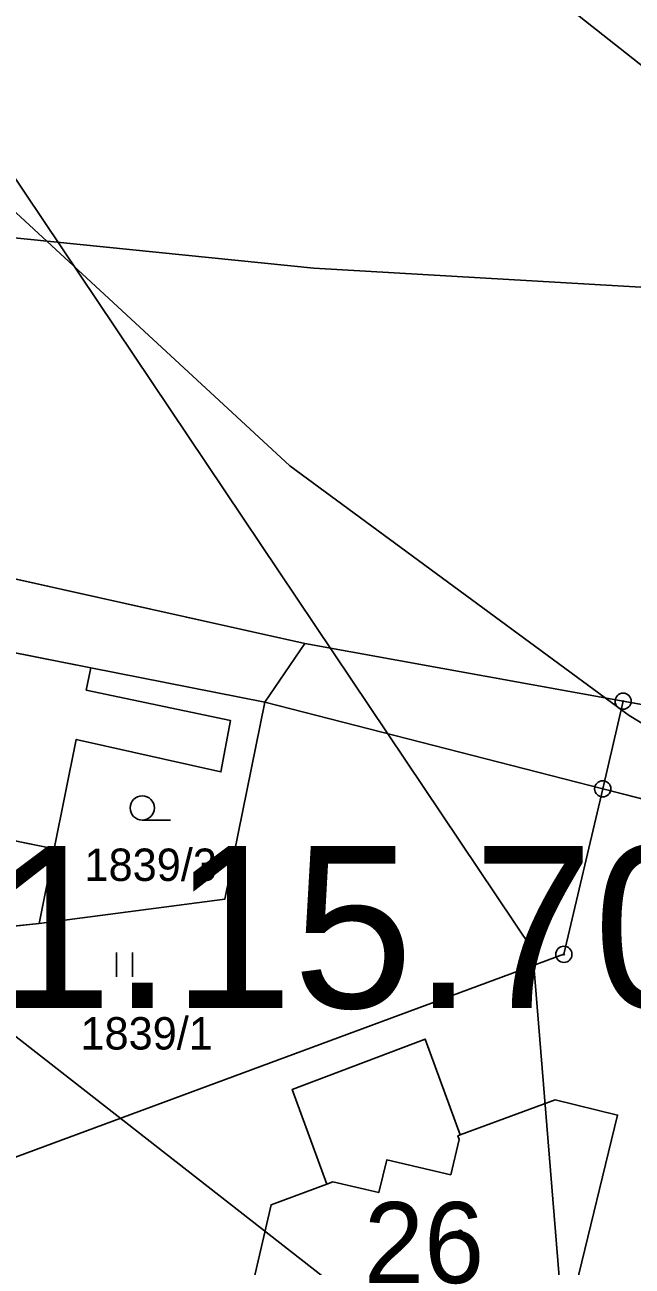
# Model space of a CAD drawing. Extents: x -706130 to -698555, y -971544 to -967260.
# Drawn here: x -703394.2 to -703356.7, y -970570.2 to -970493.5 of the extents above; entities that cross this region are included whole.
import ezdxf

# ---------------------------------------------------------------- set-up
doc = ezdxf.new("R2010")
doc.units = 0
for name, color, linetype in [('_Doplněk budov pro zastavěnost', 7, 'Continuous'), ('Archeologická naleziště S', 7, 'Continuous'), ('BPEJ hranice S', 7, 'Continuous'), ('BPEJ I-II trida ochrany S', 7, 'Continuous'), ('Docházková izochrona - VLAK N', 7, 'Continuous'), ('Hranice intravilán', 7, 'Continuous'), ('KN_Budovy', 7, 'Continuous'), ('KN_Budovy_cisla_domovni', 7, 'Continuous'), ('KN_Hranice_parcel', 7, 'Continuous'), ('KN_Hranice_parcel_vnitrni_kresba', 7, 'Continuous'), ('KN_Parcelni cisla', 7, 'Continuous'), ('KN_Polygon parcely', 7, 'Continuous'), ('KN_POZEMKY_13_ZASTAVENA PLOCHA', 7, 'Continuous'), ('KN_POZEMKY_14_OSTATNI PLOCHA', 7, 'Continuous'), ('KN_POZEMKY_2_ORNA PUDA', 7, 'Continuous'), ('KN_POZEMKY_5_ZAHRADA', 7, 'Continuous'), ('KN_POZEMKY_7_TTP', 7, 'Continuous'), ('KN_VYUZITI_17_ostatni plocha_ostatni komunikace', 7, 'Continuous'), ('KN_Značky bodu BP', 7, 'Continuous'), ('KN_Značky budov', 7, 'Continuous'), ('KN_Značky kultur', 7, 'Continuous'), ('Plochy smíšené obytné venkovské S', 7, 'Continuous'), ('Plochy zemědělské všeobecné CELEK S', 7, 'Continuous'), ('Regulační bloky v krajině S', 7, 'Continuous'), ('Regulační bloky zastavěné S', 7, 'Continuous'), ('Regulační kódy zastavěné S', 7, 'Continuous'), ('VÝŠKOPIS_vrstevnice doplňková', 7, 'Continuous'), ('VÝŠKOPIS_vrstevnice hlavní', 7, 'Continuous'), ('VÝŠKOPIS_vrstevnice zesílená', 7, 'Continuous'), ('Zastavene uzemi N', 7, 'Continuous'), ('Zastavene uzemi plochy N', 7, 'Continuous')]:
    doc.layers.add(name, color=color, linetype=linetype)

msp = doc.modelspace()

# ---------------------------------------------------------------- linework, layer by layer
at = {"layer": '_Doplněk budov pro zastavěnost'}
for p, q in [((-703372.31, -970565.63), (-703371.82, -970563.61)), ((-703371.82, -970563.61), (-703367.86, -970564.53)), ((-703375.52, -970565.11), (-703375.14, -970564.97)), ((-703375.14, -970564.97), (-703372.31, -970565.63))]:
    msp.add_line(p, q, dxfattribs=at)
for points in [[(-703367.28, -970562.06), (-703369.45, -970556.15), (-703377.65, -970559.26), (-703375.52, -970565.11)], [(-703367.86, -970564.53), (-703367.34, -970562.36), (-703367.42, -970562.12), (-703367.28, -970562.06)]]:
    msp.add_lwpolyline(points, dxfattribs=at)
at = {"layer": 'Archeologická naleziště S'}
msp.add_lwpolyline([(-703408.701, -970993.876), (-703586.125, -970875.938), (-703659.438, -970897.188), (-703878.375, -970326.375), (-703591.188, -970210.375), (-703362.812, -970550.625), (-703335.438, -970886.438), (-703375.42, -970994.479)], dxfattribs=at)
at = {"layer": 'BPEJ hranice S'}
for points in [[(-703463.405, -970495.684), (-703451.718, -970497.567), (-703418.444, -970504.295), (-703376.321, -970508.545), (-703315.36, -970512.086)], [(-703315.36, -970512.086), (-703376.321, -970508.545), (-703418.444, -970504.295), (-703451.718, -970497.567), (-703463.405, -970495.684)]]:
    msp.add_lwpolyline(points, dxfattribs=at)
at = {"layer": 'BPEJ I-II trida ochrany S'}
msp.add_lwpolyline([(-703418.444, -970504.295), (-703376.321, -970508.545), (-703315.36, -970512.086)], dxfattribs=at)
at = {"layer": 'Docházková izochrona - VLAK N'}
msp.add_circle((-704165.451, -969778.767), 800, dxfattribs=at)
at = {"layer": 'Hranice intravilán'}
msp.add_lwpolyline([(-703365.42, -970619.95), (-703382.32, -970616.38), (-703428.02, -970606.74), (-703428.84, -970604.59), (-703432.78, -970597.04), (-703442.73, -970579.48), (-703443.67, -970577.78), (-703428.94, -970564.62), (-703425.03, -970568.31), (-703418.41, -970559.46), (-703413.84, -970553.08), (-703412.63, -970551.07), (-703393.3, -970549.01), (-703381.83, -970547.52), (-703379.35, -970535.34), (-703376.88, -970531.73), (-703429.22, -970520.08), (-703466.65, -970511.21)], dxfattribs=at)
at = {"layer": 'KN_Budovy'}
msp.add_lwpolyline([(-703380.22, -970571.81), (-703361.34, -970576.35), (-703361.28, -970576.09), (-703360.14, -970571.44), (-703357.55, -970560.85), (-703361.42, -970559.91), (-703367.28, -970562.06), (-703367.42, -970562.12), (-703367.34, -970562.36), (-703367.86, -970564.53), (-703371.82, -970563.61), (-703372.31, -970565.63), (-703375.14, -970564.97), (-703375.52, -970565.11), (-703378.95, -970566.38)], close=True, dxfattribs=at)
at = {"layer": 'KN_Hranice_parcel'}
for p, q in [((-703390.1, -970533.22), (-703407.32, -970529.83)), ((-703390.38, -970534.6), (-703390.1, -970533.22)), ((-703379.35, -970535.34), (-703390.1, -970533.22)), ((-703358.47, -970540.7), (-703379.35, -970535.34)), ((-703358.47, -970540.7), (-703357.21, -970535.29)), ((-703392.37, -970544.4), (-703391, -970537.65)), ((-703360.87, -970550.92), (-703358.47, -970540.7)), ((-703404.84, -970541.87), (-703392.37, -970544.4)), ((-703392.37, -970544.4), (-703393.3, -970549.01)), ((-703393.3, -970549.01), (-703412.63, -970551.07))]:
    msp.add_line(p, q, dxfattribs=at)
for points in [[(-703466.65, -970511.21), (-703429.22, -970520.08), (-703376.88, -970531.73), (-703357.21, -970535.29)], [(-703391, -970537.65), (-703382.06, -970539.66), (-703381.47, -970536.49), (-703390.38, -970534.6)], [(-703379.35, -970535.34), (-703381.83, -970547.52), (-703393.3, -970549.01)], [(-703357.21, -970535.29), (-703350.81, -970536.45), (-703288.68, -970548.2)], [(-703290.9, -970553.82), (-703351.19, -970542.57), (-703358.47, -970540.7)], [(-703415.73, -970559.64), (-703395.73, -970563.8), (-703360.87, -970550.92)], [(-703360.14, -970571.44), (-703356.16, -970572.4), (-703357.27, -970577.03), (-703361.28, -970576.09), (-703361.34, -970576.35), (-703380.22, -970571.81), (-703378.95, -970566.38), (-703375.52, -970565.11), (-703377.65, -970559.26), (-703369.45, -970556.15), (-703367.28, -970562.06), (-703361.42, -970559.91), (-703357.55, -970560.85), (-703360.14, -970571.44)]]:
    msp.add_lwpolyline(points, dxfattribs=at)
at = {"layer": 'KN_Hranice_parcel_vnitrni_kresba'}
msp.add_lwpolyline([(-703375.52, -970565.11), (-703375.14, -970564.97), (-703372.31, -970565.63), (-703371.82, -970563.61), (-703367.86, -970564.53), (-703367.34, -970562.36), (-703367.42, -970562.12), (-703367.28, -970562.06)], dxfattribs=at)
at = {"layer": 'KN_Polygon parcely'}
msp.add_lwpolyline([(-703351.24, -970400.63), (-703394.73, -970395.4), (-703520.6, -970377.03), (-703510.55, -970383.21), (-703506.95, -970413.21), (-703484.02, -970445.4), (-703480.87, -970449.81), (-703455.3, -970456.92), (-703458.01, -970469.87), (-703466.65, -970511.21), (-703429.22, -970520.08), (-703376.88, -970531.73), (-703357.21, -970535.29), (-703350.81, -970536.45)], dxfattribs=at)
for points in [[(-703358.47, -970540.7), (-703357.21, -970535.29), (-703376.88, -970531.73), (-703429.22, -970520.08), (-703466.65, -970511.21), (-703467.36, -970514.61), (-703477.81, -970512.87), (-703486.67, -970511.37), (-703497.27, -970509.64), (-703493.77, -970514.19), (-703471.7, -970516.59), (-703430.69, -970526.61), (-703416, -970528.12), (-703412.23, -970528.86), (-703407.32, -970529.83), (-703390.1, -970533.22), (-703379.35, -970535.34)], [(-703404.84, -970541.87), (-703392.37, -970544.4), (-703391, -970537.65), (-703382.06, -970539.66), (-703381.47, -970536.49), (-703390.38, -970534.6), (-703390.1, -970533.22), (-703407.32, -970529.83), (-703407.57, -970531.05), (-703409.57, -970540.91)], [(-703393.3, -970549.01), (-703381.83, -970547.52), (-703379.35, -970535.34), (-703390.1, -970533.22), (-703390.38, -970534.6), (-703381.47, -970536.49), (-703382.06, -970539.66), (-703391, -970537.65), (-703392.37, -970544.4)], [(-703412.63, -970551.07), (-703411.56, -970553.06), (-703415.73, -970559.64), (-703395.73, -970563.8), (-703360.87, -970550.92), (-703358.47, -970540.7), (-703379.35, -970535.34), (-703381.83, -970547.52), (-703393.3, -970549.01)], [(-703357.21, -970535.29), (-703358.47, -970540.7), (-703351.19, -970542.57), (-703290.9, -970553.82), (-703288.68, -970548.2), (-703350.81, -970536.45)], [(-703358.47, -970540.7), (-703360.87, -970550.92), (-703395.73, -970563.8), (-703415.73, -970559.64), (-703426, -970573.71), (-703429.75, -970571.46), (-703442.73, -970579.48), (-703432.78, -970597.04), (-703428.84, -970604.59), (-703428.02, -970606.74), (-703422.48, -970604.01), (-703384.66, -970612.56), (-703377.38, -970611.67), (-703317.53, -970574.74), (-703279.17, -970555.67), (-703290.9, -970553.82), (-703351.19, -970542.57)], [(-703404.84, -970541.87), (-703409.57, -970540.91), (-703414.69, -970541.02), (-703412.63, -970551.07), (-703393.3, -970549.01), (-703392.37, -970544.4)], [(-703360.14, -970571.44), (-703357.55, -970560.85), (-703361.42, -970559.91), (-703367.28, -970562.06), (-703369.45, -970556.15), (-703377.65, -970559.26), (-703375.52, -970565.11), (-703378.95, -970566.38), (-703380.22, -970571.81), (-703361.34, -970576.35), (-703361.28, -970576.09), (-703357.27, -970577.03), (-703356.16, -970572.4)], [(-703360.14, -970571.44), (-703356.16, -970572.4), (-703357.27, -970577.03), (-703361.28, -970576.09), (-703361.34, -970576.35), (-703380.22, -970571.81), (-703378.95, -970566.38), (-703375.52, -970565.11), (-703377.65, -970559.26), (-703369.45, -970556.15), (-703367.28, -970562.06), (-703361.42, -970559.91), (-703357.55, -970560.85)]]:
    msp.add_lwpolyline(points, close=True, dxfattribs=at)
at = {"layer": 'KN_POZEMKY_13_ZASTAVENA PLOCHA'}
for p, q in [((-703407.32, -970529.83), (-703390.1, -970533.22)), ((-703390.1, -970533.22), (-703390.38, -970534.6)), ((-703390.38, -970534.6), (-703381.47, -970536.49)), ((-703381.47, -970536.49), (-703382.06, -970539.66)), ((-703391, -970537.65), (-703392.37, -970544.4)), ((-703382.06, -970539.66), (-703391, -970537.65)), ((-703392.37, -970544.4), (-703404.84, -970541.87)), ((-703377.65, -970559.26), (-703369.45, -970556.15)), ((-703369.45, -970556.15), (-703367.28, -970562.06)), ((-703375.52, -970565.11), (-703377.65, -970559.26)), ((-703367.28, -970562.06), (-703361.42, -970559.91)), ((-703361.42, -970559.91), (-703357.55, -970560.85)), ((-703357.55, -970560.85), (-703360.14, -970571.44)), ((-703378.95, -970566.38), (-703375.52, -970565.11)), ((-703380.22, -970571.81), (-703378.95, -970566.38))]:
    msp.add_line(p, q, dxfattribs=at)
at = {"layer": 'KN_POZEMKY_14_OSTATNI PLOCHA'}
for p, q in [((-703429.22, -970520.08), (-703376.88, -970531.73)), ((-703390.1, -970533.22), (-703407.32, -970529.83)), ((-703376.88, -970531.73), (-703357.21, -970535.29)), ((-703379.35, -970535.34), (-703390.1, -970533.22)), ((-703358.47, -970540.7), (-703379.35, -970535.34)), ((-703357.21, -970535.29), (-703358.47, -970540.7)), ((-703358.47, -970540.7), (-703357.21, -970535.29)), ((-703357.21, -970535.29), (-703350.81, -970536.45)), ((-703351.19, -970542.57), (-703358.47, -970540.7))]:
    msp.add_line(p, q, dxfattribs=at)
at = {"layer": 'KN_POZEMKY_2_ORNA PUDA'}
for p, q in [((-703376.88, -970531.73), (-703429.22, -970520.08)), ((-703357.21, -970535.29), (-703376.88, -970531.73)), ((-703350.81, -970536.45), (-703357.21, -970535.29))]:
    msp.add_line(p, q, dxfattribs=at)
at = {"layer": 'KN_POZEMKY_5_ZAHRADA'}
for p, q in [((-703390.38, -970534.6), (-703390.1, -970533.22)), ((-703390.1, -970533.22), (-703379.35, -970535.34)), ((-703381.47, -970536.49), (-703390.38, -970534.6)), ((-703379.35, -970535.34), (-703381.83, -970547.52)), ((-703382.06, -970539.66), (-703381.47, -970536.49)), ((-703392.37, -970544.4), (-703391, -970537.65)), ((-703391, -970537.65), (-703382.06, -970539.66)), ((-703404.84, -970541.87), (-703392.37, -970544.4)), ((-703393.3, -970549.01), (-703392.37, -970544.4)), ((-703392.37, -970544.4), (-703393.3, -970549.01)), ((-703381.83, -970547.52), (-703393.3, -970549.01)), ((-703393.3, -970549.01), (-703412.63, -970551.07))]:
    msp.add_line(p, q, dxfattribs=at)
at = {"layer": 'KN_POZEMKY_7_TTP'}
for p, q in [((-703381.83, -970547.52), (-703379.35, -970535.34)), ((-703379.35, -970535.34), (-703358.47, -970540.7)), ((-703360.87, -970550.92), (-703358.47, -970540.7)), ((-703358.47, -970540.7), (-703360.87, -970550.92)), ((-703358.47, -970540.7), (-703351.19, -970542.57)), ((-703393.3, -970549.01), (-703381.83, -970547.52)), ((-703412.63, -970551.07), (-703393.3, -970549.01)), ((-703395.73, -970563.8), (-703360.87, -970550.92)), ((-703360.87, -970550.92), (-703395.73, -970563.8)), ((-703369.45, -970556.15), (-703377.65, -970559.26)), ((-703367.28, -970562.06), (-703369.45, -970556.15)), ((-703377.65, -970559.26), (-703375.52, -970565.11)), ((-703361.42, -970559.91), (-703367.28, -970562.06)), ((-703357.55, -970560.85), (-703361.42, -970559.91)), ((-703360.14, -970571.44), (-703357.55, -970560.85)), ((-703375.52, -970565.11), (-703378.95, -970566.38)), ((-703378.95, -970566.38), (-703380.22, -970571.81))]:
    msp.add_line(p, q, dxfattribs=at)
at = {"layer": 'KN_VYUZITI_17_ostatni plocha_ostatni komunikace'}
for p, q in [((-703429.22, -970520.08), (-703376.88, -970531.73)), ((-703390.1, -970533.22), (-703407.32, -970529.83)), ((-703376.88, -970531.73), (-703357.21, -970535.29)), ((-703379.35, -970535.34), (-703390.1, -970533.22)), ((-703358.47, -970540.7), (-703379.35, -970535.34)), ((-703357.21, -970535.29), (-703358.47, -970540.7)), ((-703358.47, -970540.7), (-703357.21, -970535.29)), ((-703357.21, -970535.29), (-703350.81, -970536.45)), ((-703351.19, -970542.57), (-703358.47, -970540.7))]:
    msp.add_line(p, q, dxfattribs=at)
at = {"layer": 'KN_Značky bodu BP'}
for centre, radius in [((-703357.21, -970535.29), 0.5), ((-703357.21, -970535.29), 0.0303), ((-703358.47, -970540.7), 0.5), ((-703358.47, -970540.7), 0.0303), ((-703360.87, -970550.92), 0.5), ((-703360.87, -970550.92), 0.0303)]:
    msp.add_circle(centre, radius, dxfattribs=at)
at = {"layer": 'KN_Značky budov'}
msp.add_circle((-703367.287, -970568.129), 0.175, dxfattribs=at)
at = {"layer": 'KN_Značky kultur'}
for p, q in [((-703386.923, -970542.63), (-703385.173, -970542.63)), ((-703388.521, -970552.31), (-703388.521, -970550.81)), ((-703387.52, -970552.31), (-703387.52, -970550.81))]:
    msp.add_line(p, q, dxfattribs=at)
msp.add_circle((-703386.923, -970541.88), 0.75, dxfattribs=at)
at = {"layer": 'Plochy smíšené obytné venkovské S'}
for p, q in [((-703376.88, -970531.73), (-703429.22, -970520.08)), ((-703357.21, -970535.29), (-703376.88, -970531.73)), ((-703350.81, -970536.45), (-703357.21, -970535.29))]:
    msp.add_line(p, q, dxfattribs=at)
at = {"layer": 'Plochy zemědělské všeobecné CELEK S'}
for p, q in [((-703429.22, -970520.08), (-703376.88, -970531.73)), ((-703376.88, -970531.73), (-703357.21, -970535.29)), ((-703357.21, -970535.29), (-703350.81, -970536.45))]:
    msp.add_line(p, q, dxfattribs=at)
at = {"layer": 'Regulační bloky v krajině S'}
for p, q in [((-703429.22, -970520.08), (-703376.88, -970531.73)), ((-703376.88, -970531.73), (-703357.21, -970535.29)), ((-703357.21, -970535.29), (-703350.81, -970536.45))]:
    msp.add_line(p, q, dxfattribs=at)
at = {"layer": 'Regulační bloky zastavěné S'}
for p, q in [((-703376.88, -970531.73), (-703429.22, -970520.08)), ((-703357.21, -970535.29), (-703376.88, -970531.73)), ((-703350.81, -970536.45), (-703357.21, -970535.29))]:
    msp.add_line(p, q, dxfattribs=at)
at = {"layer": 'VÝŠKOPIS_vrstevnice doplňková'}
msp.add_lwpolyline([(-703336.284, -970346.421), (-703364.248, -970353.983), (-703374.52, -970357.978), (-703381.653, -970362.258), (-703385.363, -970365.254), (-703394.494, -970375.098), (-703405.907, -970385.086), (-703415.324, -970389.08), (-703419.033, -970391.791), (-703421.458, -970394.644), (-703422.885, -970397.641), (-703422.742, -970404.917), (-703418.32, -970419.754), (-703410.33, -970435.02), (-703390.784, -970463.126), (-703384.078, -970471.116), (-703365.389, -970488.664), (-703345.7, -970504.216)], dxfattribs=at)
at = {"layer": 'VÝŠKOPIS_vrstevnice hlavní'}
msp.add_lwpolyline([(-703525.037, -970354.268), (-703475.816, -970411.622), (-703445.57, -970453.995), (-703433.443, -970467.549), (-703405.907, -970494.799), (-703377.801, -970520.765), (-703356.829, -970536.173), (-703333.573, -970550.298)], dxfattribs=at)
at = {"layer": 'VÝŠKOPIS_vrstevnice zesílená'}
msp.add_lwpolyline([(-703418.543, -970530.774), (-703400.771, -970551.297), (-703364.961, -970579.26), (-703355.116, -970588.391), (-703351.122, -970593.527), (-703347.84, -970599.234), (-703345.558, -970604.941), (-703343.417, -970616.355), (-703343.703, -970644.889)], dxfattribs=at)
at = {"layer": 'Zastavene uzemi N'}
msp.add_lwpolyline([(-703350.81, -970536.45), (-703357.21, -970535.29), (-703376.88, -970531.73), (-703429.22, -970520.08), (-703466.65, -970511.21), (-703458.01, -970469.87), (-703455.3, -970456.92), (-703480.87, -970449.81), (-703484.02, -970445.4), (-703506.95, -970413.21), (-703510.55, -970383.21)], dxfattribs=at)
at = {"layer": 'Zastavene uzemi plochy N'}
msp.add_lwpolyline([(-703350.81, -970536.45), (-703357.21, -970535.29), (-703376.88, -970531.73), (-703429.22, -970520.08), (-703466.65, -970511.21), (-703458.01, -970469.87), (-703455.3, -970456.92), (-703480.87, -970449.81), (-703484.02, -970445.4), (-703506.95, -970413.21), (-703510.55, -970383.21)], dxfattribs=at)

# ---------------------------------------------------------------- texts
at = {"layer": 'KN_Budovy_cisla_domovni'}
msp.add_text('26', height=5, dxfattribs=at).set_placement((-703373.228, -970571.219))
at = {"layer": 'KN_Parcelni cisla'}
for s, p in [('1839/3', (-703390.49, -970546.39)), ('1839/1', (-703390.74, -970556.799))]:
    msp.add_text(s, height=2, dxfattribs=at).set_placement(p)
at = {"layer": 'Regulační kódy zastavěné S'}
msp.add_text('SV.1.15.70', height=10, dxfattribs=at).set_placement((-703417.765, -970554.227))

doc.saveas('drawing.dxf')
